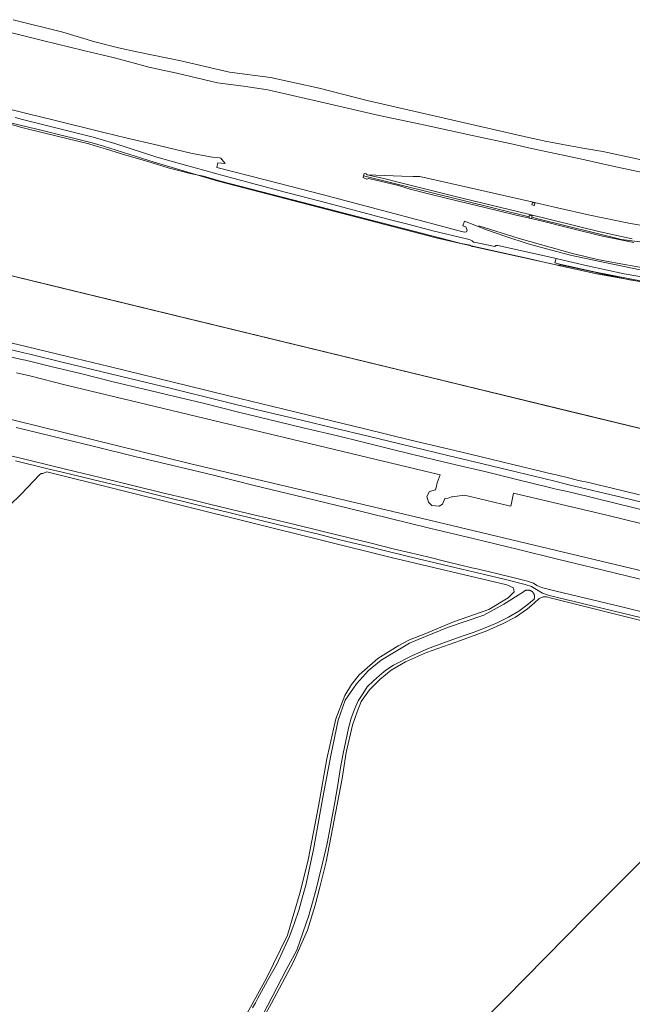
# Model space of a CAD drawing. Header units: metres. Extents: x 250001 to 257773, y 598992 to 609118.
# Tile 530 of 656: x 250624 to 251053, y 606695 to 607385. Entities that reach past the tile are written whole.
import ezdxf
from ezdxf.lldxf.tags import DXFTag

# ---------------------------------------------------------------- set-up
doc = ezdxf.new("R2010")
doc.units = ezdxf.units.M
for name, color, linetype, lineweight in [('B-WE-GR-BOUWLAND-GV', 252, 'Continuous', 13), ('B-WE-GR-GRAS-GV', 252, 'Continuous', 13), ('B-WE-GR-GROENVOORZIENING-GV', 252, 'Continuous', 18), ('B-WE-GW-TALUD_KRUIN-G', 252, 'Continuous', 18), ('B-WE-KG-GRENS_PERCEEL-G', 150, 'KG-PERCEEL', 18), ('B-WE-OG-TERREIN_ERF-GV', 7, 'Continuous', 18), ('B-WE-OG-WATER-GV', 252, 'Continuous', 18), ('B-WE-OG-WATER_HAVEN-GV', 252, 'Continuous', 18), ('B-WE-OG-WATER_SLOOT-GV', 252, 'Continuous', 18), ('B-WE-VH-VERHARDING_GESLOTEN-GV', 252, 'Continuous', 18), ('B-WE-VH-VERHARDING_HALFVERHARDING-GV', 252, 'Continuous', 18), ('X-XX-AL-REFERENTIE-G', 7, 'Continuous', 18)]:
    doc.layers.add(name, color=color, linetype=linetype, lineweight=lineweight)
doc.styles.get("Standard").update_dxf_attribs({"font": 'NLCS-ISO.ttf'})
tags = doc.linetypes.add('KG-PERCEEL', pattern='A,5.5,-2,["P",Standard,S=1.8,R=0,X=-0.5,Y=-0.9],-2,5.5,-2,[5,NLCS.SHX,S=0.75,R=0,X=0,Y=0],-2', length=19).pattern_tags.tags
tags[6] = DXFTag(74, 10)

# ---------------------------------------------------------------- blocks, each defined once
blk = doc.blocks.new('BS2021-132-Xref-KAD-20210617')
at = {"layer": 'B-WE-KG-GRENS_PERCEEL-G', "flags": 128}
for points in [[(251694.031, 606944.689), (251397.226, 607016.718), (250589.413, 607212.762), (250613.626, 607311.692), (250614.538, 607312.267), (250614.632, 607312.318), (250614.727, 607312.368), (250614.823, 607312.416), (250614.92, 607312.462), (250615.018, 607312.506), (250615.117, 607312.548), (250615.216, 607312.589), (250615.316, 607312.628), (250615.417, 607312.665), (250615.519, 607312.699), (250615.621, 607312.732), (250615.724, 607312.764), (250615.827, 607312.793), (250615.931, 607312.82), (250616.035, 607312.845), (250616.14, 607312.869), (250616.245, 607312.89), (250616.351, 607312.909), (250616.457, 607312.927), (250616.563, 607312.942), (250616.669, 607312.956), (250616.776, 607312.967), (250616.883, 607312.977), (250616.99, 607312.984), (250617.097, 607312.99), (250617.205, 607312.993), (250617.312, 607312.995), (250617.42, 607312.994), (250617.527, 607312.991), (250641.935, 607307.023), (250674.78, 607298.854), (250682.802, 607296.518), (250718.269, 607285.351), (250762.997, 607271.977), (250915.855, 607232.431), (250934.006, 607228.127), (250956.393, 607223.138), (250983.556, 607217.07), (250989.571, 607215.724), (250993.478, 607214.85), (251014.778, 607210.083), (251029.744, 607206.875), (251033.621, 607206.171), (251066.296, 607200.238), (251078.712, 607198.571)], [(250945.75, 607240.72), (250974.08, 607231.94), (251011.49, 607221.48), (251020.18, 607219.28), (251028.91, 607217.28), (251037.51, 607215.6), (251063.48, 607210.79), (251072.96, 607209.41), (251090.81, 607207.37), (251099.7, 607206.61), (251105.7, 607206.28), (251114.75, 607205.97), (251120.63, 607205.92), (251126.73, 607206.02), (251138.62, 607206.52), (251150.75, 607207.08), (251159.65, 607207.89), (251168.5, 607209.03), (251180.38, 607210.78), (251189.4, 607212.26), (251198.11, 607213.89), (251206.88, 607215.87), (251215.54, 607218), (251223.23, 607220.02), (251229.91, 607222.11), (251236.78, 607224.36), (251245.22, 607227.38), (251253.62, 607230.5), (251261.97, 607233.74), (251270.15, 607237.04), (251278.45, 607240.68), (251286.47, 607244.63), (251294.47, 607248.75), (251302.29, 607253.03), (251310.1, 607257.55), (251320.19, 607263.72), (251325.53, 607266.6), (251331, 607268.72), (251336.71, 607270.26), (251342.57, 607271.38), (251348.28, 607271.95), (251354.29, 607271.92), (251360.27, 607271.43), (251510.74, 607247.74), (251537.28, 607243.38), (251548.25, 607241.84), (251560.77, 607238.58), (251608.12, 607227.35), (251868.01, 607164.47), (251954.5, 607143.64)], [(250000.88, 607215.346), (250007.775, 607214.24), (250196.695, 607186.325), (250412.88, 607153.865), (250430.409, 607151.268), (250451.832, 607146.723), (250515.455, 607130.493), (250585.57, 607112.965), (250743.977, 607074.012), (250906.277, 607035.709), (251099.093, 606989.615), (251204.264, 606963.647), (251355.803, 606927.787), (251407.972, 606915.387)]]:
    blk.add_lwpolyline(points, dxfattribs=at)
blk = doc.blocks.new('BS2021-132-Xref-BGT-GRIJS-20210617-aangepast')
at = {"layer": 'B-WE-GR-BOUWLAND-GV', "flags": 128}
blk.add_lwpolyline([(251067.232, 606803.143), (251021.128, 606757.04), (250964.044, 606698.897), (250923.959, 606658.548)], dxfattribs=at)
at = {"layer": 'B-WE-GR-GRAS-GV', "flags": 128}
for points in [[(251063.97, 607240.29), (251050.79, 607242.59), (251023.59, 607248.36), (251000.95, 607253.35), (250980.73, 607257.99), (250945.81, 607266), (250904.51, 607275.42), (250899.73, 607275.44), (250891.81, 607275.57), (250867.53, 607276.47), (250879.16, 607274.06), (250890.26, 607271.23), (250934.14, 607260.15), (250980.62, 607248.87), (251030.73, 607236.61), (251053.35, 607231.65)], [(251053.35, 607231.65), (251030.73, 607236.61), (250980.62, 607248.87), (250934.14, 607260.15), (250890.26, 607271.23), (250879.16, 607274.06), (250867.53, 607276.47), (250866.891, 607277.227), (250865.51, 607277.34), (250865.045, 607275.881), (250981.042, 607247.172), (250981.108, 607247.441), (250981.28, 607248.14), (250983.04, 607247.7), (250982.87, 607247.013), (250982.802, 607246.736), (250987.048, 607245.685), (251045.782, 607231.239), (251073.116, 607227.627)], [(251073.116, 607227.627), (251045.782, 607231.239), (250987.048, 607245.685), (250982.802, 607246.736), (250982.6, 607245.92), (250980.84, 607246.35), (250981.042, 607247.172), (250865.045, 607275.881), (250865.007, 607275.762), (250864.65, 607274.64), (250867.272, 607273.531), (250868.7, 607274.01), (250889.46, 607269.01), (250897.55, 607266.55), (250911.36, 607263.07), (250932.39, 607257.86), (250948.96, 607253.92), (250971.97, 607248.24), (250988.41, 607244.45), (251008.94, 607239.41), (251032.46, 607233.55), (251054.32, 607229.07)], [(251065.29, 607204.12), (251047.6, 607207.23), (251021.85, 607212.71), (251001.9, 607217.41), (250999.87, 607217.88), (250999.035, 607214.789), (250999.138, 607214.765), (250999.148, 607214.762), (251002.49, 607213.97), (251027.74, 607208.39), (251050.46, 607203.73), (251066.48, 607200.88)], [(250621.514, 607099.378), (250654.174, 607091.479), (250675.583, 607086.286), (250704.645, 607079.17), (250731.292, 607072.711), (250759.898, 607065.863), (250788.415, 607058.741), (250824.309, 607050.057), (250854.19, 607042.813), (250883.526, 607035.654), (250911.086, 607028.795), (250942.742, 607021.296), (250973.626, 607013.834), (251000, 607007.418), (251014.362, 607003.862), (251030.082, 607000), (251042.413, 606997.043), (251064.756, 606991.669)], [(251168.851, 607005.267), (251035.486, 607037.943), (250970.028, 607053.369), (250968.59, 607046.407), (250968.086, 607044.329), (250967.132, 607044.552), (250935.782, 607051.871), (250927.114, 607050.739), (250926.729, 607050.689), (250924.381, 607049.958), (250921.892, 607049.519), (250920.407, 607045.749), (250918.025, 607044.293), (250912.866, 607044.69), (250910.485, 607047.071), (250909.427, 607051.04), (250911.279, 607054.48), (250915.38, 607055.67), (250916.016, 607058.288), (250916.379, 607059.781), (250916.57, 607060.565), (250918.687, 607066.254), (250656.484, 607128.96), (250631.084, 607135.575), (250621.804, 607137.775)], [(250784.37, 606666.378), (250800.462, 606695.781), (250815.709, 606724.247), (250825.71, 606747.107), (250831.111, 606764.587), (250834.392, 606777.181), (250838.784, 606794.961), (250849.999, 606853.311), (250852.856, 606871.568), (250857.301, 606890.618), (250860.476, 606900.143), (250863.237, 606907.212), (250869.049, 606915.542), (250876.351, 606922.844), (250884.289, 606929.353), (250894.29, 606935.068), (250909.054, 606941.735), (250933.025, 606950.149), (250951.282, 606956.817), (250962.712, 606962.055), (250971.443, 606966.5), (250979.857, 606972.215), (250984.46, 606976.343), (250987.953, 606979.518), (250990.969, 606980.629), (250993.192, 606980.629), (250996.684, 606979.677), (251067.804, 606962.055)], [(251184.023, 606936.049), (251000, 606980.56), (250994.259, 606981.949), (250990.413, 606983.182), (250986.185, 606985.78), (250986.131, 606985.812), (250982.694, 606987.877), (250978.172, 606989.293), (250964.347, 606992.798), (250949.719, 606996.336), (250933.755, 607000), (250903.23, 607007.424), (250881.321, 607012.657), (250869.068, 607015.67), (250848.254, 607020.597), (250832.354, 607024.8), (250812.269, 607029.415), (250792.272, 607034.395), (250770.589, 607039.767), (250746.174, 607045.748), (250726.406, 607050.504), (250704.86, 607055.877), (250680.903, 607061.545), (250652.709, 607068.306), (250644.62, 607070.266), (250621.007, 607075.986)], [(250617.016, 607044.915), (250624.92, 607052.62), (250633.68, 607061.67), (250637.83, 607066.2), (250638.98, 607067.15), (250640.23, 607067.21), (250642.906, 607068.372), (250884.352, 607008.354), (250965.315, 606989.04), (250970.077, 606986.923), (250970.607, 606984.277), (250966.373, 606980.044), (250952.879, 606971.842), (250928.009, 606963.11), (250908.694, 606954.908), (250897.251, 606950.49), (250889.181, 606946.389), (250875.026, 606937.525), (250861.929, 606926.016), (250856.505, 606919.136), (250851.742, 606911.464), (250845.657, 606895.059), (250839.307, 606867.146), (250833.354, 606833.94), (250826.078, 606796.37), (250820.654, 606773.615), (250814.965, 606754.698), (250811.658, 606743.585), (250796.841, 606713.423), (250774.484, 606672.809)], [(250787.206, 606692.451), (250789.2, 606696.072), (250790.894, 606699.304), (250793.409, 606704.1), (250797.667, 606711.634), (250804.048, 606722.601), (250809.432, 606734.493), (250812.987, 606742.499), (250816.427, 606751.515), (250819.778, 606761.673), (250822.209, 606770.446), (250824.593, 606778.596), (250829.925, 606803.597), (250836.5, 606839.935), (250841.965, 606869.508), (250847.18, 606894.173), (250851.997, 606908.253), (250860.02, 606919.651), (250868.35, 606929.02), (250877.38, 606936.313), (250897.195, 606948.086), (250903.275, 606950.671), (250923.712, 606959.276), (250949.205, 606967.89), (250963.356, 606975.468), (250977.065, 606984.287), (250977.215, 606984.41), (250977.371, 606984.526), (250977.531, 606984.636), (250977.695, 606984.74), (250977.864, 606984.836), (250978.036, 606984.926), (250978.212, 606985.008), (250978.391, 606985.083), (250978.573, 606985.15), (250978.758, 606985.21), (250978.945, 606985.263), (250979.134, 606985.307), (250979.325, 606985.344), (250979.517, 606985.373), (250979.71, 606985.394), (250979.903, 606985.407), (250980.098, 606985.412), (250980.292, 606985.409), (250980.486, 606985.398), (250980.679, 606985.379), (250980.871, 606985.352), (250981.062, 606985.317), (250981.252, 606985.274), (250981.439, 606985.224), (250981.625, 606985.166), (250981.807, 606985.1), (250981.987, 606985.027), (250982.164, 606984.946), (250982.337, 606984.859), (250982.507, 606984.764), (250982.672, 606984.662), (250982.833, 606984.554), (250982.99, 606984.439), (250983.141, 606984.318), (250983.288, 606984.19), (250983.429, 606984.057), (250983.565, 606983.918), (250983.694, 606983.773), (250983.818, 606983.624), (250983.935, 606983.469), (250984.046, 606983.309), (250984.151, 606983.146), (250984.248, 606982.977), (250984.338, 606982.806), (250984.422, 606982.63), (250984.498, 606982.451), (250984.566, 606982.27), (250984.627, 606982.085), (250984.681, 606981.899), (250984.726, 606981.71), (250984.764, 606981.519), (250984.794, 606981.328), (250984.816, 606981.135), (250984.83, 606980.941), (250984.836, 606980.747), (250984.834, 606980.552), (250984.824, 606980.359), (250984.806, 606980.165), (250984.78, 606979.973), (250984.746, 606979.782), (250984.705, 606979.592), (250984.655, 606979.404), (250984.598, 606979.218), (250984.569, 606979.133), (250979.522, 606974.943), (250973.713, 606970.747), (250966.532, 606966.5), (250958.203, 606962.25), (250950.234, 606958.875), (250941.771, 606955.564), (250934.812, 606953.25), (250921.812, 606948.75), (250909.812, 606944.187), (250898.74, 606939.439), (250886.072, 606932.717), (250880.562, 606929.187), (250876.156, 606925.5), (250871.882, 606921.818), (250867.562, 606917.5), (250864.426, 606912.796), (250861.264, 606907.747), (250858.911, 606902.51), (250856.265, 606895.688), (250854.5, 606888.5), (250850.592, 606870.744), (250848.813, 606860.941), (250847.045, 606848.931), (250844.625, 606835.375), (250843.027, 606826.724), (250841.583, 606818.965), (250839.405, 606807.681), (250836.418, 606794.799), (250833.581, 606783.512), (250831.667, 606775.857), (250829.298, 606766.318), (250826.924, 606758.26), (250826.849, 606758.031), (250818.111, 606733.102), (250810.781, 606719.107), (250791.212, 606681.409)]]:
    blk.add_lwpolyline(points, dxfattribs=at)
blk.add_lwpolyline([(250985.11, 607256.69), (250984.76, 607255.04), (250982.98, 607255.42), (250983.33, 607257.07)], close=True, dxfattribs=at)
at = {"layer": 'B-WE-GR-GROENVOORZIENING-GV', "flags": 128}
for points in [[(251066.48, 607200.88), (251050.46, 607203.73), (251027.74, 607208.39), (251002.49, 607213.97), (251002.292, 607212.879), (251002.77, 607212.773), (251002.94, 607213.4), (251025.84, 607208.41), (251045.925, 607204.057), (251051.31, 607202.89), (251071.6, 607199.65)], [(251079.146, 607093.773), (251000, 607112.993), (250922.5, 607131.813), (250644.153, 607199.406), (250589.416, 607212.698)], [(250597.84, 607163.472), (250628.448, 607156.097), (250637.15, 607154), (250657.57, 607149.23), (250686.63, 607142.17), (250742.12, 607128.55), (250770.55, 607121.7), (250809.13, 607112.3), (250835.99, 607105.75), (250865.98, 607098.48), (250898.08, 607090.5), (250932.89, 607082.33), (250962, 607075.27), (250998.59, 607066.49), (251000, 607066.15), (251009.48, 607063.85), (251015.7, 607062.29), (251022.93, 607060.75), (251030.32, 607058.96), (251038.31, 607057.02), (251058.45, 607052.24)], [(250590.425, 607155.335), (250625.21, 607147.166), (250627.96, 607146.52), (250645.7, 607142.15), (250666.64, 607137.17), (250689.52, 607131.48), (250711.25, 607126.35), (250731.72, 607121.38), (250752.5, 607116.4), (250777.42, 607110.2), (250805.27, 607103.44), (250823.7, 607099.02), (250845.69, 607093.69), (250864.79, 607089.02), (250885.27, 607083.93), (250909.08, 607078.2), (250929.55, 607073.32), (250949.97, 607068.5), (250972.33, 607062.85), (250994.47, 607057.63), (251000, 607056.26), (251005.57, 607054.88), (251010.85, 607053.72), (251040.47, 607046.61), (251087.88, 607034.95)], [(251089.99, 607039.81), (251046.37, 607050.37), (251008.94, 607059.24), (251000, 607061.45), (250990.46, 607063.82), (250972.76, 607067.98), (250948.63, 607073.98), (250924.13, 607079.76), (250899, 607085.86), (250867.38, 607093.63), (250845.55, 607098.76), (250820.52, 607104.8), (250790.58, 607111.8), (250765.08, 607118.16), (250729.48, 607126.9), (250706.97, 607132.38), (250681.69, 607138.48), (250653.73, 607145.29), (250631.06, 607150.72), (250626.869, 607151.742), (250604.42, 607157.22)]]:
    blk.add_lwpolyline(points, dxfattribs=at)
at = {"layer": 'B-WE-GW-TALUD_KRUIN-G', "flags": 128}
blk.add_lwpolyline([(250867.53, 607276.47), (250879.16, 607274.06), (250890.26, 607271.23), (250934.14, 607260.15), (250980.62, 607248.87), (251030.73, 607236.61), (251053.35, 607231.65)], dxfattribs=at)
at = {"layer": 'B-WE-OG-TERREIN_ERF-GV', "flags": 128}
for points in [[(251071.6, 607199.65), (251051.31, 607202.89), (251045.925, 607204.057), (251026.468, 607207.517), (251002.77, 607212.773), (251002.292, 607212.879), (251002.277, 607212.794), (251001.37, 607212.974), (251001.383, 607213.08), (251000, 607213.387), (250941.449, 607226.372), (250941.426, 607226.252), (250941.41, 607226.255), (250941.355, 607226.266), (250941.301, 607226.277), (250941.246, 607226.29), (250941.138, 607226.318), (250941.085, 607226.334), (250941.031, 607226.35), (250940.978, 607226.367), (250940.926, 607226.386), (250940.873, 607226.405), (250940.821, 607226.425), (250940.769, 607226.446), (250940.718, 607226.468), (250940.667, 607226.491), (250940.616, 607226.515), (250940.566, 607226.539), (250940.516, 607226.565), (250940.467, 607226.591), (250940.418, 607226.618), (250940.37, 607226.646), (250940.322, 607226.675), (250940.228, 607226.735), (250940.136, 607226.799), (250940.091, 607226.832), (250940.047, 607226.865), (250939.959, 607226.935), (250939.917, 607226.971), (250939.833, 607227.045), (250939.792, 607227.083), (250939.762, 607227.112), (250933.272, 607228.441), (250924.609, 607230.644), (250815.357, 607258.985), (250764.701, 607272.059), (250752.734, 607275.595), (250743.39, 607277.56), (250728.14, 607281.36), (250716.15, 607285.26), (250709.93, 607287.13), (250699.07, 607290.11), (250684.13, 607294.82), (250679.259, 607296.216), (250672.37, 607298.19), (250642.56, 607305.47), (250624.57, 607310.05), (250615.944, 607312.403)], [(250589.416, 607212.698), (250644.153, 607199.406), (250922.5, 607131.813), (251000, 607112.993), (251079.146, 607093.773), (251252.349, 607051.725), (251333.366, 607032.13), (251338.829, 607030.809), (251339.567, 607030.63), (251359.461, 607025.758), (251368.912, 607023.443), (251372.765, 607022.499), (251382.017, 607020.233), (251382.393, 607020.141), (251398.657, 607016.148), (251406.244, 607014.306), (251466.81, 607000), (251565.466, 606974.441), (251566.19, 606976.388), (251625.006, 606961.425), (251755.27, 606929.507), (251913.606, 606891.333)]]:
    blk.add_lwpolyline(points, dxfattribs=at)
at = {"layer": 'B-WE-OG-WATER-GV', "flags": 128}
for points in [[(250610.738, 607081.199), (250627.512, 607077.13), (250648.42, 607071.977), (250662.813, 607068.531), (250680.303, 607064.344), (250704.173, 607058.403), (250724.179, 607053.631), (250742.064, 607049.47), (250757.871, 607045.448), (250785.064, 607038.859), (250801.141, 607035.157), (250814.942, 607031.751), (250836.76, 607026.471), (250853.976, 607022.167), (250870.236, 607018.331), (250885.633, 607014.441), (250897.794, 607011.563), (250909.909, 607008.731), (250923.529, 607005.323), (250933.231, 607002.966), (250940.884, 607001.044), (250945.575, 607000), (250966.875, 606994.98), (250979.848, 606991.617), (250984.013, 606990.199), (250986.433, 606988.62), (250988.129, 606987.893), (250990.686, 606987.003), (251000, 606984.756), (251046.005, 606973.575), (251087.565, 606963.433)], [(251064.756, 606991.669), (251042.413, 606997.043), (251030.082, 607000), (251014.362, 607003.862), (251000, 607007.418), (250973.626, 607013.834), (250942.742, 607021.296), (250911.086, 607028.795), (250883.526, 607035.654), (250854.19, 607042.813), (250824.309, 607050.057), (250788.415, 607058.741), (250759.898, 607065.863), (250731.292, 607072.711), (250704.645, 607079.17), (250675.583, 607086.286), (250654.174, 607091.479), (250621.514, 607099.378)]]:
    blk.add_lwpolyline(points, dxfattribs=at)
at = {"layer": 'B-WE-OG-WATER_HAVEN-GV', "flags": 128}
blk.add_lwpolyline([(250619.369, 607385.277), (250654.318, 607376.467), (250676.638, 607369.859), (250693.231, 607365.454), (250705.997, 607362.832), (250736.844, 607356.496), (250771.059, 607348.42), (250799.693, 607344.749), (250833.834, 607337.26), (250867.462, 607328.742), (250980.517, 607302.745), (250990.385, 607300.476), (250991.986, 607300.108), (250994.734, 607299.612), (251008.314, 607297.161), (251013.638, 607296.2), (251018.749, 607295.277), (251032.661, 607292.766), (251096.392, 607279.109)], dxfattribs=at)
at = {"layer": 'B-WE-OG-WATER_SLOOT-GV', "flags": 128}
for points in [[(250621.007, 607075.986), (250644.62, 607070.266), (250652.709, 607068.306), (250680.903, 607061.545), (250704.86, 607055.877), (250726.406, 607050.504), (250746.174, 607045.748), (250770.589, 607039.767), (250792.272, 607034.395), (250812.269, 607029.415), (250832.354, 607024.8), (250848.254, 607020.597), (250869.068, 607015.67), (250881.321, 607012.657), (250903.23, 607007.424), (250933.755, 607000), (250949.719, 606996.336), (250964.347, 606992.798), (250978.172, 606989.293), (250982.694, 606987.877), (250986.131, 606985.812), (250986.185, 606985.78), (250990.413, 606983.182), (250994.259, 606981.949), (251000, 606980.56), (251184.023, 606936.049)], [(251087.565, 606963.433), (251046.005, 606973.575), (251000, 606984.756), (250990.686, 606987.003), (250988.129, 606987.893), (250986.433, 606988.62), (250984.013, 606990.199), (250979.848, 606991.617), (250966.875, 606994.98), (250945.575, 607000), (250940.884, 607001.044), (250933.231, 607002.966), (250923.529, 607005.323), (250909.909, 607008.731), (250897.794, 607011.563), (250885.633, 607014.441), (250870.236, 607018.331), (250853.976, 607022.167), (250836.76, 607026.471), (250814.942, 607031.751), (250801.141, 607035.157), (250785.064, 607038.859), (250757.871, 607045.448), (250742.064, 607049.47), (250724.179, 607053.631), (250704.173, 607058.403), (250680.303, 607064.344), (250662.813, 607068.531), (250648.42, 607071.977), (250627.512, 607077.13), (250610.738, 607081.199)]]:
    blk.add_lwpolyline(points, dxfattribs=at)
at = {"layer": 'B-WE-VH-VERHARDING_GESLOTEN-GV', "flags": 128}
for points in [[(250620.76, 607316.64), (250625.92, 607315.35), (250675.42, 607303.03), (250681.11, 607301.322), (250690.61, 607298.47), (250719.99, 607288.97), (250740.12, 607283.22), (250767.33, 607275.79), (250805.56, 607265.57), (250839.89, 607256.73), (250881.16, 607245.76), (250896.93, 607241.71), (250913.6, 607237.23), (250937.1, 607231.76), (250939.63, 607231.03), (250941.15, 607230.21), (250942, 607229.4), (250942.41, 607229.43), (250957.1, 607226.34), (250957.8, 607227.06), (250959.03, 607226.94), (250985.57, 607221.24), (250999.87, 607217.88), (251001.9, 607217.41), (251021.85, 607212.71), (251047.6, 607207.23), (251065.29, 607204.12)], [(251058.77, 607209.98), (251033.99, 607214.97), (251010.96, 607219.87), (250996.81, 607223.76), (250980.45, 607228.25), (250964.66, 607233.37), (250951.92, 607237.74), (250938.834, 607242.849), (250937.55, 607243.35), (250935.695, 607244.134), (250934.612, 607240.841), (250936.58, 607239.98), (250937.6, 607237.83), (250937.11, 607236.48), (250935.95, 607236.35), (250933.63, 607236.9), (250921.56, 607240.02), (250882.77, 607250.26), (250836.06, 607262.78), (250796.94, 607272.74), (250762.11, 607281.56), (250762.8, 607284.82), (250768.045, 607284.379), (250764.884, 607288.124), (250764.06, 607288.321), (250759.04, 607288.94), (250744.85, 607291.5), (250720.51, 607297.33), (250698.26, 607302.48), (250682.909, 607306.284), (250646.2, 607315.38), (250641.29, 607316.52), (250627.09, 607320), (250550.72, 607339.04)], [(250604.42, 607157.22), (250626.869, 607151.742), (250631.06, 607150.72), (250653.73, 607145.29), (250681.69, 607138.48), (250706.97, 607132.38), (250729.48, 607126.9), (250765.08, 607118.16), (250790.58, 607111.8), (250820.52, 607104.8), (250845.55, 607098.76), (250867.38, 607093.63), (250899, 607085.86), (250924.13, 607079.76), (250948.63, 607073.98), (250972.76, 607067.98), (250990.46, 607063.82), (251000, 607061.45), (251008.94, 607059.24), (251046.37, 607050.37), (251089.99, 607039.81)], [(251058.45, 607052.24), (251038.31, 607057.02), (251030.32, 607058.96), (251022.93, 607060.75), (251015.7, 607062.29), (251009.48, 607063.85), (251000, 607066.15), (250998.59, 607066.49), (250962, 607075.27), (250932.89, 607082.33), (250898.08, 607090.5), (250865.98, 607098.48), (250835.99, 607105.75), (250809.13, 607112.3), (250770.55, 607121.7), (250742.12, 607128.55), (250686.63, 607142.17), (250657.57, 607149.23), (250637.15, 607154), (250628.448, 607156.097), (250597.84, 607163.472)]]:
    blk.add_lwpolyline(points, dxfattribs=at)
at = {"layer": 'B-WE-VH-VERHARDING_HALFVERHARDING-GV', "flags": 128}
for points in [[(250612.78, 607377.39), (250639.95, 607370.71), (250668.79, 607363.68), (250690.36, 607358.48), (250702.611, 607355.189), (250714.41, 607352.02), (250734.03, 607347.88), (250762.56, 607341.11), (250780.9, 607338.63), (250797.78, 607336.22), (250838.44, 607326.83), (250875.94, 607318.03), (250904.81, 607311.99), (250940.13, 607304.41), (250970.69, 607297.73), (250980.57, 607295.45), (251018.02, 607287.52), (251039.7, 607282.52), (251071.44, 607275.82)], [(251096.392, 607279.109), (251032.661, 607292.766), (251018.749, 607295.277), (251013.638, 607296.2), (251008.314, 607297.161), (250994.734, 607299.612), (250991.986, 607300.108), (250990.385, 607300.476), (250980.517, 607302.745), (250867.462, 607328.742), (250833.834, 607337.26), (250799.693, 607344.749), (250771.059, 607348.42), (250736.844, 607356.496), (250705.997, 607362.832), (250693.231, 607365.454), (250676.638, 607369.859), (250654.318, 607376.467), (250619.369, 607385.277)]]:
    blk.add_lwpolyline(points, dxfattribs=at)

msp = doc.modelspace()

# ---------------------------------------------------------------- block references
at = {"layer": 'X-XX-AL-REFERENTIE-G'}
for name in ['BS2021-132-Xref-BGT-GRIJS-20210617-aangepast', 'BS2021-132-Xref-KAD-20210617']:
    msp.add_blockref(name, (0, 0), dxfattribs=at)

doc.saveas('drawing.dxf')
